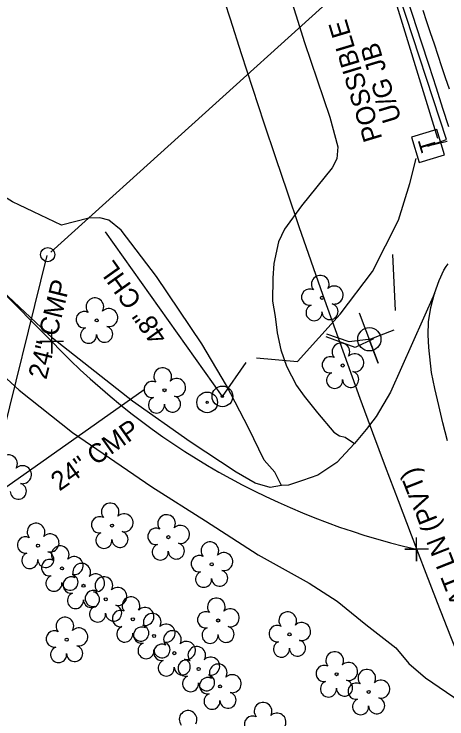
# Model space of a CAD drawing. Extents: x 472260 to 482161, y 489063 to 507124.
# Drawn here: x 478410.8 to 478502.1, y 494677.4 to 494825.8 of the extents above; entities that cross this region are included whole.
import ezdxf

# ---------------------------------------------------------------- set-up
doc = ezdxf.new("R2010")
doc.units = 0
for name, color, linetype in [('Exist Roads EOP Other Cogo Point CELL', 7, 'Continuous'), ('Exist Structure Minor Drop Inlet Cogo Elevation', 7, 'Continuous'), ('Exist Structure Minor Drop Inlet Cogo Number', 7, 'Continuous'), ('Prop Drainage Structure Catch Basin Convert From Junction Box Label', 7, 'Continuous'), ('Prop Drainage Structure Catch Basin Grate 840 03E CELL', 7, 'Continuous'), ('Prop Drainage Structure Drop Inlet Grate 2 Narrow Slots and Sag Grates 840 24 CELL', 7, 'Continuous'), ('Prop Drainage Structure Drop Inlet Grate 2 Wide Slots and Flat Grates 840 20 Label', 7, 'Continuous'), ('Prop Drainage Structure Headwall CELL', 7, 'Continuous'), ('Prop Drainage Structure Outlet Berm Ditch 850 10 Label', 7, 'Continuous'), ('Prop Drainage Structure Pipe CSP 30in Label', 7, 'Continuous'), ('Prop Drainage Structure Pipe CSP 60in Label', 7, 'Continuous'), ('Prop Drainage Structure Pipe Plug Label', 7, 'Continuous'), ('Prop Drainage Structure Pipe RCP 18in Class III', 7, 'Continuous'), ('Prop Drainage Structure Pipe RCP 60in Class III', 7, 'Continuous'), ('Prop Drainage Structure Pipe RCP 72in Class III', 7, 'Continuous'), ('Prop Drainage Structure Pipe Side Drain 18in Label', 7, 'Continuous'), ('Prop Drainage Structure Pipe Stub Out CELL', 7, 'Continuous'), ('Prop Drainage Structure Plot Symbol 20 Scale CELL', 7, 'Continuous'), ('Prop Drainage Structure Plot Symbol 50 Scale CELL', 7, 'Continuous'), ('Prop Earthen Structure Base Ditch Lateral Detail Label', 7, 'Continuous'), ('Prop Earthen Structure Ditch Flow Line', 7, 'Continuous'), ('Prop Earthen Structure False Sump Label', 7, 'Continuous'), ('Prop Earthen Structure Head Ditch', 7, 'Continuous'), ('Prop Erosion Rip Rap Class B', 7, 'Continuous')]:
    doc.layers.add(name, color=color, linetype=linetype)

msp = doc.modelspace()

# ---------------------------------------------------------------- linework, layer by layer
at = {"layer": 'Exist Roads EOP Other Cogo Point CELL'}
for p, q in [((478418.79, 494756.9), (478418.79, 494756.9)), ((478495.67, 494713.13), (478495.67, 494713.13))]:
    msp.add_line(p, q, dxfattribs=at)
for points in [[(478421.29, 494756.9), (478416.29, 494756.9), (478418.79, 494756.9), (478418.79, 494754.4), (478418.79, 494759.4)], [(478498.17, 494713.13), (478493.17, 494713.13), (478495.67, 494713.13), (478495.67, 494710.63), (478495.68, 494715.63)]]:
    msp.add_lwpolyline(points, dxfattribs=at)
at = {"layer": 'Exist Structure Minor Drop Inlet Cogo Elevation'}
msp.add_arc((480407.9, 495448.91), 2048.89, 192.1328, 219.63873, dxfattribs=at)
at = {"layer": 'Exist Structure Minor Drop Inlet Cogo Number'}
msp.add_line((478328.5, 494847.21), (478418.79, 494756.9), dxfattribs=at)
msp.add_arc((478530.36, 494863.49), 154.3, 223.6911, 257.0099, dxfattribs=at)
at = {"layer": 'Prop Drainage Structure Catch Basin Convert From Junction Box Label'}
for p, q in [((478498.06, 494798.01), (478501.99, 494799.41)), ((478502.15, 494799.01), (478498.06, 494798.01))]:
    msp.add_line(p, q, dxfattribs=at)
msp.add_lwpolyline([(478501.99, 494799.41), (478492.08, 494829.68), (478483.64, 494856.52), (478476.37, 494880.34), (478468.84, 494907.14), (478462.48, 494930.64), (478457.94, 494947.18), (478453.06, 494966.51), (478448.44, 494986.32), (478443.62, 495006.68), (478438.84, 495028), (478434.23, 495048.56), (478429.71, 495071.45), (478426.14, 495088.84), (478423.02, 495104.56), (478420.87, 495115.4), (478419.24, 495124.62)], dxfattribs=at)
at = {"layer": 'Prop Drainage Structure Catch Basin Grate 840 03E CELL'}
msp.add_lwpolyline([(478486.59, 494757.49), (478482.75, 494755.62), (478476.59, 494757.88)], dxfattribs=at)
at = {"layer": 'Prop Drainage Structure Drop Inlet Grate 2 Narrow Slots and Sag Grates 840 24 CELL'}
msp.add_lwpolyline([(478502.59, 494810.02), (478501.8, 494812.39), (478501.01, 494814.77), (478500.22, 494817.14), (478499.43, 494819.51), (478498.64, 494821.88), (478497.85, 494824.25), (478497.06, 494826.62)], dxfattribs=at)
at = {"layer": 'Prop Drainage Structure Drop Inlet Grate 2 Wide Slots and Flat Grates 840 20 Label'}
for p, q in [((478475.76, 494766.09), (478475.76, 494766.09)), ((478428.26, 494761.33), (478428.26, 494761.33)), ((478480.11, 494751.83), (478480.11, 494751.83)), ((478442.55, 494746.63), (478442.55, 494746.63)), ((478431.49, 494718.13), (478431.49, 494718.13)), ((478443.36, 494715.68), (478443.36, 494715.68)), ((478415.87, 494713.89), (478415.87, 494713.89)), ((478420.96, 494709.1), (478420.96, 494709.1)), ((478452.49, 494709.95), (478452.49, 494709.95)), ((478425.48, 494705.45), (478425.48, 494705.45)), ((478430.17, 494702.61), (478430.17, 494702.61)), ((478435.88, 494698.39), (478435.88, 494698.39)), ((478453.85, 494698.13), (478453.85, 494698.13)), ((478468.9, 494695.22), (478468.9, 494695.22)), ((478421.95, 494694.09), (478421.95, 494694.09)), ((478440.36, 494694.89), (478440.36, 494694.89)), ((478444.62, 494691.26), (478444.62, 494691.26)), ((478449.74, 494687.94), (478449.74, 494687.94)), ((478478.81, 494686.82), (478478.81, 494686.82)), ((478454.27, 494684.25), (478454.27, 494684.25)), ((478485.58, 494683.1), (478485.58, 494683.1))]:
    msp.add_line(p, q, dxfattribs=at)
for centre in [(478475.76, 494766.09), (478428.26, 494761.33), (478480.11, 494751.83), (478442.55, 494746.63), (478431.49, 494718.13), (478443.36, 494715.68), (478415.87, 494713.89), (478452.49, 494709.95), (478420.96, 494709.1), (478425.48, 494705.45), (478430.17, 494702.61), (478435.88, 494698.39), (478453.85, 494698.13), (478440.36, 494694.89), (478468.9, 494695.22), (478421.95, 494694.09), (478444.62, 494691.26), (478449.74, 494687.94), (478478.81, 494686.82), (478454.27, 494684.25), (478485.58, 494683.1)]:
    msp.add_circle(centre, 0.326, dxfattribs=at)
for centre, radius, start, end in [((478475.38, 494768.96), 1.86, 330.1651, 219.7134), ((478473.16, 494766.24), 1.73, 62.6636, 279.3457), ((478478.31, 494766.68), 1.9, 257.1011, 134.1999), ((478427.87, 494764.21), 1.86, 330.1651, 219.7134), ((478430.81, 494761.92), 1.9, 257.1011, 134.1999), ((478474.06, 494762.97), 1.69, 111.5671, 6.231), ((478477.43, 494763.19), 1.7, 181.2822, 74.56), ((478425.65, 494761.49), 1.73, 62.6636, 279.3457), ((478426.55, 494758.21), 1.69, 111.5671, 6.231), ((478429.93, 494758.43), 1.7, 181.2822, 74.56), ((478479.72, 494754.7), 1.86, 330.1651, 219.7134), ((478477.5, 494751.98), 1.73, 62.6636, 279.3457), ((478482.66, 494752.41), 1.9, 257.1011, 134.1999), ((478442.17, 494749.5), 1.86, 330.1651, 219.7134), ((478478.4, 494748.71), 1.69, 111.5671, 6.231), ((478481.78, 494748.93), 1.7, 181.2822, 74.56), ((478445.1, 494747.21), 1.9, 257.1011, 134.1999), ((478439.95, 494746.78), 1.73, 62.6636, 279.3457), ((478440.85, 494743.51), 1.69, 111.5671, 6.231), ((478444.23, 494743.73), 1.7, 181.2822, 74.56), ((478409.69, 494731.14), 1.86, 330.1651, 219.7134), ((478412.62, 494728.85), 1.9, 257.1011, 134.1999), ((478411.75, 494725.37), 1.7, 181.2822, 74.56), ((478431.1, 494721), 1.86, 330.1651, 219.7134), ((478434.04, 494718.72), 1.9, 257.1011, 134.1999), ((478442.98, 494718.56), 1.86, 330.1651, 219.7134), ((478428.88, 494718.28), 1.73, 62.6636, 279.3457), ((478415.48, 494716.76), 1.86, 330.1651, 219.7134), ((478440.76, 494715.84), 1.73, 62.6636, 279.3457), ((478445.91, 494716.27), 1.9, 257.1011, 134.1999), ((478418.42, 494714.47), 1.9, 257.1011, 134.1999), ((478429.78, 494715.01), 1.69, 111.5671, 6.231), ((478433.16, 494715.23), 1.7, 181.2822, 74.56), ((478413.26, 494714.04), 1.73, 62.6636, 279.3457), ((478452.11, 494712.82), 1.86, 330.1651, 219.7134), ((478420.57, 494711.98), 1.86, 330.1651, 219.7134), ((478441.66, 494712.56), 1.69, 111.5671, 6.231), ((478445.04, 494712.78), 1.7, 181.2822, 74.56), ((478414.16, 494710.77), 1.69, 111.5671, 6.231), ((478417.54, 494710.99), 1.7, 181.2822, 74.56), ((478423.51, 494709.69), 1.9, 257.1011, 134.1999), ((478449.89, 494710.1), 1.73, 62.6636, 279.3457), ((478455.04, 494710.53), 1.9, 257.1011, 134.1999), ((478418.35, 494709.26), 1.73, 62.6636, 279.3457), ((478425.1, 494708.32), 1.86, 330.1651, 219.7134), ((478454.17, 494707.05), 1.7, 181.2822, 74.56), ((478419.25, 494705.98), 1.69, 111.5671, 6.231), ((478422.63, 494706.2), 1.7, 181.2822, 74.56), ((478422.88, 494705.6), 1.73, 62.6636, 279.3457), ((478428.03, 494706.04), 1.9, 257.1011, 134.1999), ((478429.78, 494705.49), 1.86, 330.1651, 219.7134), ((478450.79, 494706.82), 1.69, 111.5671, 6.231), ((478427.15, 494702.55), 1.7, 181.2822, 74.56), ((478427.56, 494702.77), 1.73, 62.6636, 279.3457), ((478432.71, 494703.2), 1.9, 257.1011, 134.1999), ((478423.78, 494702.33), 1.69, 111.5671, 6.231), ((478435.49, 494701.26), 1.86, 330.1651, 219.7134), ((478453.47, 494701), 1.86, 330.1651, 219.7134), ((478428.46, 494699.49), 1.69, 111.5671, 6.231), ((478431.84, 494699.71), 1.7, 181.2822, 74.56), ((478433.27, 494698.54), 1.73, 62.6636, 279.3457), ((478438.43, 494698.98), 1.9, 257.1011, 134.1999), ((478439.97, 494697.77), 1.86, 330.1651, 219.7134), ((478451.24, 494698.28), 1.73, 62.6636, 279.3457), ((478456.4, 494698.71), 1.9, 257.1011, 134.1999), ((478468.52, 494698.09), 1.86, 330.1651, 219.7134), ((478421.56, 494696.96), 1.86, 330.1651, 219.7134), ((478434.17, 494695.27), 1.69, 111.5671, 6.231), ((478437.55, 494695.49), 1.7, 181.2822, 74.56), ((478437.75, 494695.05), 1.73, 62.6636, 279.3457), ((478442.9, 494695.48), 1.9, 257.1011, 134.1999), ((478455.52, 494695.23), 1.7, 181.2822, 74.56), ((478466.3, 494695.37), 1.73, 62.6636, 279.3457), ((478471.45, 494695.81), 1.9, 257.1011, 134.1999), ((478419.34, 494694.24), 1.73, 62.6636, 279.3457), ((478424.49, 494694.68), 1.9, 257.1011, 134.1999), ((478444.23, 494694.13), 1.86, 330.1651, 219.7134), ((478452.15, 494695.01), 1.69, 111.5671, 6.231), ((478447.17, 494691.84), 1.9, 257.1011, 134.1999), ((478467.2, 494692.1), 1.69, 111.5671, 6.231), ((478470.57, 494692.32), 1.7, 181.2822, 74.56), ((478420.24, 494690.97), 1.69, 111.5671, 6.231), ((478423.62, 494691.19), 1.7, 181.2822, 74.56), ((478438.65, 494691.77), 1.69, 111.5671, 6.231), ((478442.01, 494691.41), 1.73, 62.6636, 279.3457), ((478442.03, 494691.99), 1.7, 181.2822, 74.56), ((478449.35, 494690.81), 1.86, 330.1651, 219.7134), ((478478.42, 494689.69), 1.86, 330.1651, 219.7134), ((478442.91, 494688.13), 1.69, 111.5671, 6.231), ((478446.29, 494688.36), 1.7, 181.2822, 74.56), ((478447.13, 494688.09), 1.73, 62.6636, 279.3457), ((478452.28, 494688.53), 1.9, 257.1011, 134.1999), ((478481.35, 494687.41), 1.9, 257.1011, 134.1999), ((478453.88, 494687.12), 1.86, 330.1651, 219.7134), ((478476.2, 494686.97), 1.73, 62.6636, 279.3457), ((478485.19, 494685.97), 1.86, 330.1651, 219.7134), ((478448.03, 494684.82), 1.69, 111.5671, 6.231), ((478451.41, 494685.04), 1.7, 181.2822, 74.56), ((478456.82, 494684.83), 1.9, 257.1011, 134.1999), ((478451.66, 494684.4), 1.73, 62.6636, 279.3457), ((478477.1, 494683.7), 1.69, 111.5671, 6.231), ((478480.48, 494683.92), 1.7, 181.2822, 74.56), ((478482.97, 494683.25), 1.73, 62.6636, 279.3457), ((478488.13, 494683.68), 1.9, 257.1011, 134.1999), ((478452.56, 494681.13), 1.69, 111.5671, 6.231), ((478455.94, 494681.35), 1.7, 181.2822, 74.56), ((478487.25, 494680.2), 1.7, 181.2822, 74.56), ((478463.32, 494679.02), 1.86, 330.1651, 219.7134), ((478483.88, 494679.98), 1.69, 111.5671, 6.231), ((478447.52, 494677.3), 1.86, 330.1651, 219.7134), ((478461.1, 494676.3), 1.73, 62.6636, 279.3457), ((478466.25, 494676.74), 1.9, 257.1011, 134.1999)]:
    msp.add_arc(centre, radius, start, end, dxfattribs=at)
at = {"layer": 'Prop Drainage Structure Headwall CELL'}
for p, q in [((478405.91, 494726.94), (478417.79, 494775.01)), ((478438.27, 494746.74), (478408.15, 494725.42))]:
    msp.add_line(p, q, dxfattribs=at)
at = {"layer": 'Prop Drainage Structure Pipe CSP 30in Label'}
msp.add_line((478527.84, 494874.4), (478418.61, 494775.74), dxfattribs=at)
at = {"layer": 'Prop Drainage Structure Pipe CSP 60in Label'}
msp.add_lwpolyline([(478486.59, 494757.49), (478481.48, 494756.83), (478476.75, 494758.42)], dxfattribs=at)
at = {"layer": 'Prop Drainage Structure Pipe Plug Label'}
msp.add_circle((478417.94, 494775.19), 1.5, dxfattribs=at)
at = {"layer": 'Prop Drainage Structure Pipe RCP 18in Class III'}
for points in [[(478467.21, 494726.56), (478464.83, 494726.17), (478461.66, 494727.06), (478457.64, 494729.35), (478447.95, 494735.74), (478435.81, 494744.3), (478418.94, 494757.57), (478409.61, 494766.39), (478399.97, 494775.08), (478389.28, 494784.63), (478378.01, 494796.26), (478369.6, 494805.03), (478348.7, 494825.29)], [(478340.71, 494817.01), (478354.92, 494802.2), (478371.08, 494786.03), (478385.39, 494771.12), (478397.79, 494759.58), (478411.89, 494746.67), (478423.19, 494737.71), (478439.89, 494726.32), (478451.22, 494719.13), (478462.28, 494711.99), (478473.03, 494705.97), (478478.93, 494702.18), (478484.99, 494697.27), (478491.27, 494692.39), (478494.07, 494689.08), (478497.59, 494686.09), (478506.43, 494680.02), (478517.31, 494674.46), (478527.01, 494667.9)], [(478499.46, 494766.98), (478490.19, 494746.22), (478487.13, 494741.09), (478485.08, 494738.38), (478482.59, 494735.42)]]:
    msp.add_lwpolyline(points, dxfattribs=at)
at = {"layer": 'Prop Drainage Structure Pipe RCP 72in Class III'}
for p, q in [((478454.76, 494745.34), (478430.13, 494780.01)), ((478490.6, 494775.23), (478491.13, 494763.44))]:
    msp.add_line(p, q, dxfattribs=at)
msp.add_lwpolyline([(478470.61, 494752.65), (478479.59, 494762.63), (478486.38, 494771.66), (478491.84, 494782.44), (478494.27, 494790.14), (478495.61, 494795.45)], dxfattribs=at)
at = {"layer": 'Prop Drainage Structure Pipe Side Drain 18in Label'}
for p, q in [((478461.91, 494753.45), (478470.61, 494752.65)), ((478454.76, 494745.34), (478459.79, 494752.47))]:
    msp.add_line(p, q, dxfattribs=at)
at = {"layer": 'Prop Drainage Structure Pipe Stub Out CELL'}
for points in [[(478502.49, 494802.13), (478501.23, 494805.99), (478499.84, 494810.28), (478498.3, 494815), (478496.62, 494820.16), (478494.88, 494825.53), (478493.16, 494830.92)], [(478502.18, 494736), (478501.19, 494739.77), (478500.35, 494743.39), (478499.52, 494747.02), (478498.84, 494750.36), (478498.24, 494755.65), (478498.12, 494758.28), (478498.22, 494761.05), (478498.69, 494764.02), (478499.46, 494766.98), (478500.42, 494769.74), (478501.42, 494771.94), (478501.89, 494772.7), (478502.33, 494773.23)]]:
    msp.add_lwpolyline(points, dxfattribs=at)
at = {"layer": 'Prop Drainage Structure Plot Symbol 20 Scale CELL'}
for centre, radius in [((478454.76, 494745.34), 2.18), ((478451.54, 494744.07), 2.18), ((478451.54, 494744.07), 0.24), ((478454.76, 494745.34), 0.24)]:
    msp.add_circle(centre, radius, dxfattribs=at)
at = {"layer": 'Prop Drainage Structure Plot Symbol 50 Scale CELL'}
msp.add_lwpolyline([(478500.17, 494799.65), (478483.05, 494855.25), (478465.43, 494915.92), (478451.3, 494970.92), (478440.7, 495015.6), (478429.63, 495067.15), (478424.79, 495089.7), (478421.62, 495101.03), (478418.13, 495110.93), (478416.73, 495115.1), (478414.31, 495119.71)], dxfattribs=at)
at = {"layer": 'Prop Earthen Structure Base Ditch Lateral Detail Label'}
msp.add_line((478485.71, 494757.36), (478485.71, 494757.36), dxfattribs=at)
msp.add_lwpolyline([(478483.6, 494762.91), (478487.6, 494752.3), (478485.7, 494757.35), (478490.97, 494759.36)], dxfattribs=at)
msp.add_circle((478485.72, 494757.36), 2.45, dxfattribs=at)
at = {"layer": 'Prop Earthen Structure Ditch Flow Line'}
for points in [[(478465.11, 494842.11), (478472.08, 494819.85), (478477.42, 494804.15), (478479.06, 494797.86), (478478.9, 494795.33), (478477.87, 494793.45), (478471.43, 494785.46), (478467.84, 494780.57), (478466.59, 494777.91), (478465.57, 494773.34), (478465.4, 494770.2), (478465.34, 494765.42), (478465.85, 494762.16), (478466.28, 494758.72), (478467.06, 494755.11), (478468.25, 494751.7), (478470.39, 494747.66), (478472.01, 494745.35), (478474.77, 494741.86), (478478.21, 494737.78), (478479.44, 494737.05), (478480.6, 494736.72), (478482.59, 494735.42)], [(478482.59, 494735.42), (478478.85, 494731.39), (478474.89, 494728.76), (478471.6, 494727.6), (478468.68, 494726.67), (478467.21, 494726.56), (478465.79, 494729.39), (478463.56, 494731.87), (478460.26, 494738.74), (478455.63, 494747.64), (478450.43, 494756.39), (478440.83, 494770.58), (478433.44, 494780.31), (478430.82, 494782.47), (478428.89, 494782.97), (478426.6, 494782.86), (478420.87, 494781.37), (478410.5, 494786.29), (478401.72, 494791.7), (478391.16, 494801.85), (478381.08, 494811.83), (478366.68, 494823.93), (478361.4, 494828.15)]]:
    msp.add_lwpolyline(points, dxfattribs=at)
at = {"layer": 'Prop Erosion Rip Rap Class B'}
msp.add_line((478498.06, 494798.01), (478498.06, 494798.01), dxfattribs=at)
msp.add_lwpolyline([(478501.55, 494796.22), (478499.93, 494801.57), (478494.57, 494799.95), (478496.2, 494794.6), (478501.55, 494796.22)], dxfattribs=at)

# ---------------------------------------------------------------- texts
at = {"layer": 'Prop Drainage Structure Outlet Berm Ditch 850 10 Label'}
msp.add_text('48" CHL', height=4, rotation=125.3906, dxfattribs=at).set_placement((478443.34, 494757.96))
at = {"layer": 'Prop Drainage Structure Pipe RCP 60in Class III'}
for s, p in [('POSSIBLE', (478488.49, 494799.65)), ('U/G JB', (478492.52, 494803.64))]:
    msp.add_text(s, height=4, rotation=106.7716, dxfattribs=at).set_placement(p)
at = {"layer": 'Prop Earthen Structure False Sump Label'}
msp.add_text('BOBCAT LN (PVT)', height=4, rotation=111.5208, dxfattribs=at).set_placement((478512.48, 494688.12))
at = {"layer": 'Prop Earthen Structure Head Ditch'}
for rotation, p in [(76.1156, (478417.64, 494748.73)), (35.2894, (478420.41, 494725.27))]:
    msp.add_text('24" CMP', height=4, rotation=rotation, dxfattribs=at).set_placement(p)
at = {"layer": 'Prop Erosion Rip Rap Class B'}
msp.add_text('T', height=3.42, rotation=106.8855, dxfattribs=at).set_placement((478500.02, 494797.42))

doc.saveas('drawing.dxf')
